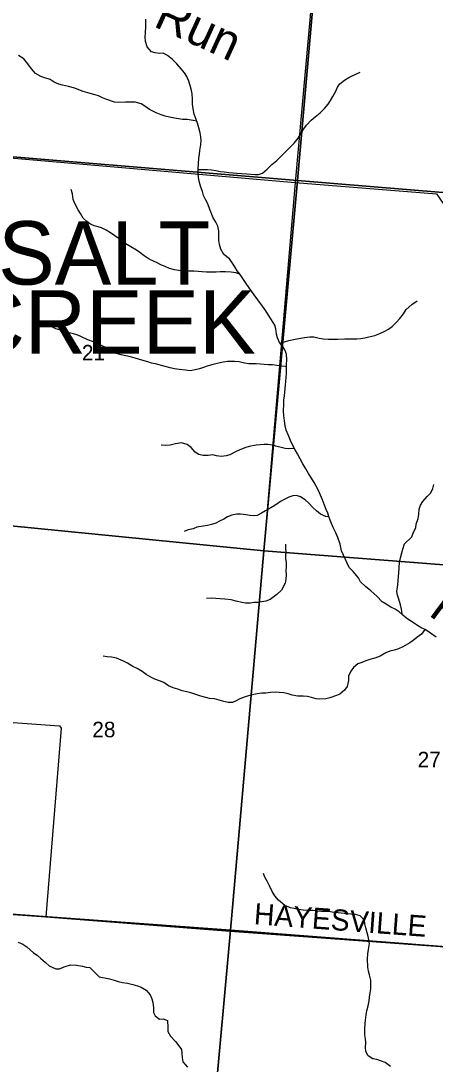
# Model space of a CAD drawing. Extents: x 0 to 42.5, y 0 to 22.
# Drawn here: x 6.449 to 7.006, y 16.014 to 17.417 of the extents above; entities that cross this region are included whole.
import ezdxf

# ---------------------------------------------------------------- set-up
doc = ezdxf.new("R2010")
doc.units = 0
for name, color, linetype in [('GM_X_County_Road', 7, 'Continuous'), ('GM_X_County_Road_Text', 7, 'Continuous'), ('GM_X_Minor_River', 7, 'Continuous'), ('GM_X_Minor_River_Text', 7, 'Continuous'), ('GM_X_Section', 7, 'Continuous'), ('GM_X_Section_Text', 7, 'Continuous'), ('GM_X_State_Route', 7, 'Continuous'), ('GM_X_Township_Road', 7, 'Continuous'), ('GM_X_Township_Text', 7, 'Continuous')]:
    doc.layers.add(name, color=color, linetype=linetype)

msp = doc.modelspace()

# ---------------------------------------------------------------- linework, layer by layer
at = {"layer": 'GM_X_County_Road'}
msp.add_lwpolyline([(5.989, 16.2475), (6.4831, 16.2121), (6.7307, 16.193), (7.222, 16.1571)], dxfattribs=at)
at = {"layer": 'GM_X_Minor_River'}
for points in [[(6.675, 17.3359), (6.6725, 17.3422), (6.6695, 17.3472), (6.6647, 17.3525), (6.659, 17.3596), (6.653, 17.365), (6.6464, 17.3705), (6.6406, 17.3738), (6.6357, 17.3734), (6.6299, 17.3742), (6.6251, 17.3754), (6.619, 17.3823), (6.6168, 17.3894), (6.6164, 17.3958), (6.6168, 17.4011), (6.6172, 17.4095), (6.6174, 17.4146), (6.6174, 17.4195)], [(6.6858, 17.2821), (6.6808, 17.2831), (6.6731, 17.2845), (6.6668, 17.2845), (6.6611, 17.2855), (6.6557, 17.2865), (6.6492, 17.2877), (6.6435, 17.2892), (6.6378, 17.291), (6.6311, 17.2937), (6.6225, 17.2981), (6.6158, 17.3024), (6.611, 17.3058), (6.603, 17.308), (6.5973, 17.308), (6.5902, 17.3079), (6.581, 17.3072), (6.5753, 17.308), (6.5638, 17.3119), (6.559, 17.3138), (6.5539, 17.3163), (6.5476, 17.3182), (6.5393, 17.3202), (6.5332, 17.322), (6.5273, 17.3245), (6.5219, 17.3266), (6.5133, 17.3291), (6.5055, 17.3309), (6.5003, 17.3321), (6.494, 17.3348), (6.4889, 17.3382), (6.4818, 17.3406), (6.4761, 17.3423), (6.4692, 17.3465), (6.4635, 17.3527), (6.4587, 17.3592), (6.4536, 17.366), (6.4463, 17.3705)], [(6.6879, 17.2169), (6.6889, 17.2171), (6.6954, 17.2174), (6.7004, 17.2174), (6.7057, 17.2166), (6.7114, 17.2158), (6.7179, 17.2146), (6.7227, 17.214), (6.729, 17.2134), (6.7346, 17.2128), (6.7397, 17.2122), (6.7464, 17.2118), (6.7533, 17.2113), (6.7581, 17.2111), (6.7642, 17.2107), (6.769, 17.2105), (6.7742, 17.2125), (6.7803, 17.2178), (6.7868, 17.224), (6.7933, 17.2293), (6.7983, 17.2344), (6.8054, 17.2417), (6.8108, 17.2468), (6.8167, 17.2527), (6.8221, 17.2596), (6.8252, 17.2646), (6.8296, 17.2719), (6.8332, 17.2768), (6.8397, 17.2838), (6.8449, 17.288), (6.8518, 17.2936), (6.8576, 17.2991), (6.8624, 17.3051), (6.8658, 17.3102), (6.8689, 17.3155), (6.8721, 17.3218), (6.8752, 17.3278), (6.8783, 17.3327), (6.8846, 17.3374), (6.8902, 17.3408), (6.9005, 17.3459), (6.9055, 17.3481)], [(6.8786, 16.7135), (6.8756, 16.7223), (6.8726, 16.7286), (6.8692, 16.7356), (6.8661, 16.7432), (6.8636, 16.7493), (6.8619, 16.755), (6.8596, 16.76), (6.8574, 16.7659), (6.8547, 16.7731), (6.8522, 16.7794), (6.8494, 16.7855), (6.8463, 16.7913), (6.8435, 16.7964), (6.8402, 16.8021), (6.836, 16.8086), (6.8324, 16.8145), (6.8284, 16.8214), (6.8212, 16.8347), (6.8181, 16.8403), (6.8151, 16.8462), (6.8118, 16.853), (6.809, 16.8595), (6.8059, 16.8668), (6.8048, 16.8725), (6.8037, 16.8793), (6.8029, 16.8862), (6.8026, 16.8922), (6.8028, 16.9019), (6.803, 16.9069), (6.8036, 16.9127), (6.8041, 16.9179), (6.8047, 16.9228), (6.8053, 16.9276), (6.8057, 16.9323), (6.8061, 16.9374), (6.8065, 16.9427), (6.8063, 16.9484), (6.8063, 16.9549), (6.8069, 16.9612), (6.8065, 16.969), (6.8043, 16.9745), (6.8012, 16.9796), (6.7972, 16.9844), (6.7942, 16.9907), (6.793, 16.996), (6.7919, 17.0029), (6.7906, 17.008), (6.7864, 17.0149), (6.7822, 17.0214), (6.7786, 17.0273), (6.7744, 17.0336), (6.7679, 17.042), (6.7629, 17.0485), (6.7593, 17.0536), (6.7524, 17.0639), (6.7488, 17.0691), (6.7442, 17.076), (6.7402, 17.0809), (6.7372, 17.0863), (6.7339, 17.0912), (6.7297, 17.0972), (6.7223, 17.1031), (6.7181, 17.1103), (6.7164, 17.1162), (6.7153, 17.1216), (6.7155, 17.1276), (6.7153, 17.1343), (6.714, 17.141), (6.7113, 17.1463), (6.7075, 17.1532), (6.7056, 17.1579), (6.7033, 17.1633), (6.7006, 17.1709), (6.6974, 17.177), (6.6951, 17.1825), (6.6934, 17.1876), (6.6913, 17.1934), (6.6896, 17.2), (6.6883, 17.2065), (6.6879, 17.2124), (6.6879, 17.2175), (6.6881, 17.2253), (6.6887, 17.2321), (6.6893, 17.2378), (6.6901, 17.2429), (6.6914, 17.2507), (6.6918, 17.2564), (6.6913, 17.2614), (6.6905, 17.2665), (6.6886, 17.2735), (6.6867, 17.2796), (6.6848, 17.2846), (6.6823, 17.2918), (6.6808, 17.2989), (6.6803, 17.3051), (6.6803, 17.312), (6.6797, 17.319), (6.6788, 17.3237), (6.6771, 17.3302), (6.675, 17.3359)], [(6.745, 17.0748), (6.7437, 17.0765), (6.7383, 17.0783), (6.732, 17.0793), (6.7245, 17.0797), (6.7175, 17.0796), (6.7117, 17.0794), (6.7041, 17.0791), (6.6987, 17.0791), (6.6932, 17.0798), (6.6876, 17.0802), (6.6817, 17.0804), (6.675, 17.0806), (6.6691, 17.0809), (6.6618, 17.0815), (6.6557, 17.0825), (6.6494, 17.0843), (6.6433, 17.0868), (6.6385, 17.0885), (6.6328, 17.0916), (6.6276, 17.0941), (6.6217, 17.0968), (6.615, 17.101), (6.6095, 17.1056), (6.6047, 17.1089), (6.5972, 17.1133), (6.5907, 17.1173), (6.5827, 17.1233), (6.5755, 17.1279), (6.5697, 17.1319), (6.564, 17.1356), (6.5579, 17.1387), (6.5531, 17.1402), (6.5477, 17.1416), (6.543, 17.1439), (6.538, 17.1472), (6.5332, 17.1516), (6.5294, 17.1581), (6.5266, 17.1632), (6.5222, 17.1706), (6.5197, 17.1767), (6.5186, 17.1847), (6.5169, 17.1904)], [(6.7976, 16.9839), (6.8039, 16.9857), (6.8098, 16.9875), (6.8179, 16.989), (6.8253, 16.9903), (6.8307, 16.9912), (6.8378, 16.9921), (6.8433, 16.992), (6.8504, 16.9905), (6.8557, 16.9893), (6.8628, 16.9889), (6.8687, 16.989), (6.8756, 16.9892), (6.885, 16.9897), (6.8963, 16.9894), (6.9011, 16.9893), (6.9062, 16.9899), (6.9118, 16.9908), (6.9173, 16.9921), (6.925, 16.9941), (6.9319, 16.9967), (6.9386, 16.9999), (6.9434, 17.0027), (6.9484, 17.0063), (6.9541, 17.0118), (6.9587, 17.0167), (6.9639, 17.0233), (6.9675, 17.0291), (6.975, 17.0357), (6.9823, 17.0406)], [(6.8063, 16.952), (6.8048, 16.9522), (6.7994, 16.9527), (6.7933, 16.9537), (6.7878, 16.9545), (6.7818, 16.9547), (6.7765, 16.9551), (6.7717, 16.9555), (6.7656, 16.9558), (6.7608, 16.9558), (6.7556, 16.956), (6.7499, 16.957), (6.7428, 16.9586), (6.7367, 16.9592), (6.727, 16.9591), (6.7214, 16.9582), (6.7132, 16.9563), (6.7063, 16.9545), (6.7, 16.9526), (6.695, 16.9511), (6.6894, 16.9493), (6.6835, 16.9478), (6.6768, 16.9467), (6.6709, 16.9473), (6.6623, 16.9482), (6.656, 16.9492), (6.65, 16.9505), (6.6434, 16.9525), (6.6304, 16.9558), (6.625, 16.957), (6.6202, 16.9585), (6.6151, 16.9599), (6.6032, 16.9634), (6.5967, 16.9653), (6.5904, 16.9667), (6.5843, 16.9681), (6.5774, 16.97), (6.5703, 16.9733), (6.5652, 16.9768), (6.5585, 16.9803), (6.5522, 16.9833), (6.547, 16.9853), (6.5394, 16.9882), (6.531, 16.992), (6.526, 16.9944), (6.5201, 16.9961), (6.5145, 16.9977), (6.5078, 16.9994), (6.5015, 17.0014), (6.4962, 17.0031), (6.4893, 17.0066), (6.4834, 17.0091), (6.4765, 17.0118)], [(6.8174, 16.8416), (6.8149, 16.842), (6.8095, 16.8415), (6.8045, 16.8419), (6.7973, 16.8437), (6.7923, 16.8452), (6.7875, 16.8464), (6.7814, 16.8472), (6.7764, 16.8474), (6.7711, 16.8471), (6.7655, 16.8464), (6.7564, 16.8449), (6.7504, 16.8427), (6.7426, 16.8397), (6.7378, 16.8374), (6.7303, 16.8337), (6.7252, 16.832), (6.7185, 16.8311), (6.7125, 16.8323), (6.7076, 16.8335), (6.7011, 16.8328), (6.6945, 16.8324), (6.6886, 16.834), (6.6838, 16.8371), (6.6785, 16.8432), (6.673, 16.8472), (6.6651, 16.8496), (6.6571, 16.8481), (6.6502, 16.8466), (6.6437, 16.8461), (6.6378, 16.8463)], [(6.9644, 16.7132), (6.9747, 16.7233), (6.9772, 16.7293), (6.9801, 16.7352), (6.9809, 16.7401), (6.9834, 16.7479), (6.9843, 16.7534), (6.9849, 16.7602), (6.9867, 16.7659), (6.9897, 16.7708), (6.9957, 16.7774), (7.0003, 16.7823), (7.0032, 16.7884), (7.0045, 16.7935)], [(6.8634, 16.7501), (6.8591, 16.7505), (6.8522, 16.7536), (6.8468, 16.7582), (6.8419, 16.7628), (6.8363, 16.7685), (6.8314, 16.7731), (6.8254, 16.777), (6.8201, 16.7787), (6.8149, 16.7784), (6.8098, 16.7765), (6.8034, 16.7735), (6.7985, 16.7709), (6.7935, 16.7671), (6.7852, 16.7623), (6.7782, 16.7581), (6.7728, 16.7549), (6.7671, 16.7521), (6.7619, 16.7516), (6.7571, 16.752), (6.7518, 16.7526), (6.7447, 16.7536), (6.7395, 16.7539), (6.7328, 16.7524), (6.7271, 16.75), (6.7223, 16.7471), (6.7164, 16.7441), (6.7114, 16.7417), (6.7056, 16.74), (6.7001, 16.7384), (6.6943, 16.7375), (6.6861, 16.736), (6.6808, 16.7341), (6.6743, 16.7327), (6.6687, 16.7306)], [(6.805, 16.7133), (6.8053, 16.7079), (6.8057, 16.7032), (6.8053, 16.6983), (6.8053, 16.6935), (6.8058, 16.6886), (6.8058, 16.6827), (6.8056, 16.6778), (6.806, 16.6719), (6.8056, 16.6662), (6.8045, 16.6607), (6.7999, 16.6514), (6.7934, 16.6457), (6.7843, 16.6391), (6.7786, 16.6369), (6.7731, 16.6358), (6.7676, 16.635), (6.7627, 16.6347), (6.7579, 16.634), (6.7515, 16.6338), (6.7464, 16.635), (6.7386, 16.6369), (6.7321, 16.6383), (6.7236, 16.6392), (6.7174, 16.64), (6.7113, 16.6404), (6.7056, 16.6405), (6.699, 16.6401)], [(6.8803, 16.7045), (6.8786, 16.7135)], [(6.9621, 16.6187), (6.9619, 16.6197), (6.9612, 16.6259), (6.9597, 16.6316), (6.9573, 16.6392), (6.9557, 16.6448), (6.9548, 16.6499), (6.956, 16.6586), (6.9567, 16.6643), (6.9571, 16.67), (6.9575, 16.6747), (6.9579, 16.6814), (6.9585, 16.6893), (6.9597, 16.6948), (6.9614, 16.7019), (6.9629, 16.7068), (6.9649, 16.7137)], [(7.0078, 16.5881), (7.0002, 16.5937), (6.993, 16.5985), (6.9883, 16.6004), (6.9826, 16.604), (6.9746, 16.6092), (6.9697, 16.6124), (6.9629, 16.618), (6.958, 16.6223), (6.9523, 16.626), (6.9466, 16.6285), (6.9404, 16.6325), (6.9351, 16.6359), (6.9277, 16.6434), (6.9199, 16.6506), (6.9127, 16.6565), (6.9059, 16.6625), (6.9031, 16.668), (6.8961, 16.6764), (6.8908, 16.6821), (6.8803, 16.7045)], [(6.9924, 16.5987), (6.9879, 16.5922), (6.9818, 16.5877), (6.9768, 16.5839), (6.9721, 16.5805), (6.963, 16.5754), (6.9569, 16.5724), (6.9512, 16.5709), (6.9453, 16.5696), (6.94, 16.567), (6.9322, 16.5627), (6.925, 16.5599), (6.9186, 16.5584), (6.9132, 16.5565), (6.9076, 16.5543), (6.9024, 16.5522), (6.8965, 16.5475), (6.8931, 16.5424), (6.8899, 16.5356), (6.8897, 16.5299), (6.8878, 16.5221), (6.8845, 16.5168), (6.8782, 16.5117), (6.8735, 16.5098), (6.8648, 16.5068), (6.8591, 16.5055), (6.8511, 16.505), (6.8464, 16.5052), (6.8399, 16.507), (6.8348, 16.5083), (6.8289, 16.5087), (6.8219, 16.5088), (6.814, 16.5101), (6.8087, 16.512), (6.8028, 16.5134), (6.7965, 16.514), (6.7914, 16.5142), (6.785, 16.5139), (6.7787, 16.5131), (6.7732, 16.513), (6.7671, 16.5121), (6.7624, 16.5113), (6.7555, 16.5093), (6.7508, 16.5082), (6.7438, 16.5052), (6.739, 16.5025), (6.7337, 16.5003), (6.728, 16.5003), (6.722, 16.5017), (6.7159, 16.5036), (6.7098, 16.5053), (6.703, 16.5057), (6.6913, 16.5088), (6.686, 16.5106), (6.6778, 16.5133), (6.6725, 16.5148), (6.6662, 16.516), (6.6602, 16.5181), (6.6539, 16.5202), (6.6479, 16.5229), (6.6416, 16.5271), (6.6359, 16.5294), (6.6295, 16.5317), (6.6242, 16.5344), (6.6177, 16.538), (6.6123, 16.5422), (6.6056, 16.5459), (6.6001, 16.5486), (6.5929, 16.5531), (6.5874, 16.556), (6.5778, 16.5602), (6.5711, 16.5612), (6.5653, 16.5616), (6.5598, 16.5628)], [(6.9463, 16.0107), (6.9389, 16.0162), (6.934, 16.0182), (6.9277, 16.0203), (6.9224, 16.0212), (6.916, 16.0253), (6.9133, 16.0308), (6.9128, 16.0363), (6.913, 16.0431), (6.9128, 16.0481), (6.9119, 16.0534), (6.9119, 16.061), (6.9121, 16.0684), (6.9125, 16.0733), (6.9134, 16.0803), (6.9146, 16.0856), (6.9163, 16.0924), (6.9175, 16.0991), (6.9182, 16.1042), (6.919, 16.1097), (6.9196, 16.1154), (6.92, 16.1268), (6.9181, 16.134), (6.9166, 16.1389), (6.9159, 16.1443), (6.9153, 16.1551), (6.9159, 16.1623), (6.9167, 16.1682), (6.9178, 16.1761), (6.9162, 16.1855), (6.915, 16.1908), (6.913, 16.1972), (6.9117, 16.2027), (6.9111, 16.2077), (6.9054, 16.2136), (6.8994, 16.2151), (6.8931, 16.2157), (6.884, 16.2167), (6.8758, 16.2177), (6.8705, 16.2181), (6.8631, 16.2195), (6.8531, 16.2195), (6.848, 16.2199), (6.8421, 16.2205), (6.8358, 16.2208), (6.829, 16.221), (6.8226, 16.222), (6.8167, 16.2231), (6.8116, 16.2241), (6.8044, 16.2274), (6.7957, 16.2344), (6.7909, 16.2405), (6.787, 16.2461), (6.7838, 16.2539), (6.7811, 16.2592), (6.7773, 16.2655), (6.7755, 16.2704)], [(6.4458, 16.1781), (6.4521, 16.1752), (6.4576, 16.1716), (6.4665, 16.1639), (6.4714, 16.1605), (6.4763, 16.1561), (6.4826, 16.1509), (6.4875, 16.1464), (6.4964, 16.1421), (6.5011, 16.1421), (6.5076, 16.1447), (6.5159, 16.1475), (6.5241, 16.1469), (6.5322, 16.1456), (6.5372, 16.1446), (6.5419, 16.1438), (6.5485, 16.1375), (6.5546, 16.1314), (6.5618, 16.1299), (6.5686, 16.1287), (6.575, 16.127), (6.58, 16.1252), (6.5859, 16.1239), (6.5925, 16.1229), (6.5997, 16.1211), (6.6063, 16.1192), (6.6112, 16.1175), (6.6177, 16.1135), (6.6234, 16.107), (6.6254, 16.1018), (6.6269, 16.0969), (6.6275, 16.0899), (6.6277, 16.0836), (6.6297, 16.0789), (6.6358, 16.0746), (6.6407, 16.0748), (6.6464, 16.0725), (6.647, 16.0632), (6.647, 16.0579), (6.6507, 16.0516), (6.6572, 16.0444), (6.6615, 16.0387), (6.6653, 16.0337), (6.6658, 16.0286), (6.6662, 16.0225), (6.667, 16.017), (6.6734, 16.0101)]]:
    msp.add_lwpolyline(points, dxfattribs=at)
at = {"layer": 'GM_X_Section'}
for points in [[(6.3574, 17.7514), (6.8654, 17.7064), (6.8214, 17.2026), (6.3142, 17.2447)], [(6.8654, 17.7064), (7.3524, 17.6669), (7.3096, 17.1621), (6.8214, 17.2026)], [(6.8214, 17.2026), (6.7762, 16.7046), (6.2767, 16.7537), (6.3142, 17.2447)], [(7.3096, 17.1621), (7.2655, 16.6662), (6.7762, 16.7046), (6.8214, 17.2026)], [(6.2767, 16.7537), (6.7762, 16.7046), (6.7311, 16.1941), (6.2337, 16.2305)], [(6.7762, 16.7046), (7.2655, 16.6662), (7.2242, 16.1562), (6.7311, 16.1941)], [(6.7311, 16.1941), (6.6857, 15.6968), (6.6766, 15.6974), (6.1935, 15.7327), (6.2337, 16.2305)], [(6.7311, 16.1941), (7.2242, 16.1562), (7.1878, 15.6618), (7.1793, 15.6623), (6.6857, 15.6968)]]:
    msp.add_lwpolyline(points, close=True, dxfattribs=at)
at = {"layer": 'GM_X_State_Route'}
msp.add_lwpolyline([(6.3156, 17.2432), (6.8183, 17.2), (7.0079, 17.1847), (7.0667, 17.0994), (7.1217, 17.04), (7.1566, 16.9771), (7.2629, 16.7523), (7.2714, 16.747), (7.4763, 16.6106), (7.6605, 16.4847), (7.6904, 16.4563), (7.697, 16.446), (7.7094, 16.426), (7.7258, 16.3906), (7.7316, 16.3759), (7.7371, 16.3564), (7.74, 16.3319), (7.7435, 16.2064), (7.7471, 16.1274), (7.7523, 16.0306), (7.7936, 15.9241)], dxfattribs=at)
at = {"layer": 'GM_X_Township_Road'}
msp.add_line((6.863, 17.7048), (6.8183, 17.2), dxfattribs=at)
for points in [[(6.8183, 17.2), (6.7768, 16.7175), (6.7751, 16.6989), (6.7307, 16.193)], [(6.1472, 17), (6.1839, 16.9679), (6.2005, 16.9592), (6.2804, 16.9263), (6.2888, 16.9159), (6.3213, 16.848), (6.3177, 16.7161), (6.3168, 16.6552), (6.3183, 16.6459), (6.3221, 16.6359), (6.3267, 16.6279), (6.3304, 16.6141), (6.3409, 16.4874), (6.3411, 16.4827), (6.3456, 16.4804), (6.5013, 16.469), (6.5036, 16.4658), (6.4831, 16.2121)]]:
    msp.add_lwpolyline(points, dxfattribs=at)

# ---------------------------------------------------------------- texts
at = {"layer": 'GM_X_County_Road_Text'}
msp.add_text('HAYESVILLE', height=0.02841, rotation=355.7881, dxfattribs=at).set_placement((6.762, 16.2022))
at = {"layer": 'GM_X_Minor_River_Text'}
for s, rotation, p in [('Run', 335.4506, (6.626, 17.4105)), ('Plum', 323.4482, (6.996, 16.6187))]:
    msp.add_text(s, height=0.04735, rotation=rotation, dxfattribs=at).set_placement(p)
at = {"layer": 'GM_X_Section_Text'}
for s, p in [('21', (6.5314, 16.9604)), ('28', (6.5454, 16.4536)), ('27', (6.9827, 16.4132))]:
    msp.add_text(s, height=0.02093, rotation=0, dxfattribs=at).set_placement(p)
at = {"layer": 'GM_X_Township_Text'}
for s, p in [('SALT', (6.4189, 17.0625)), ('CREEK', (6.3724, 16.9697))]:
    msp.add_text(s, height=0.08523, rotation=0, dxfattribs=at).set_placement(p)

doc.saveas('drawing.dxf')
